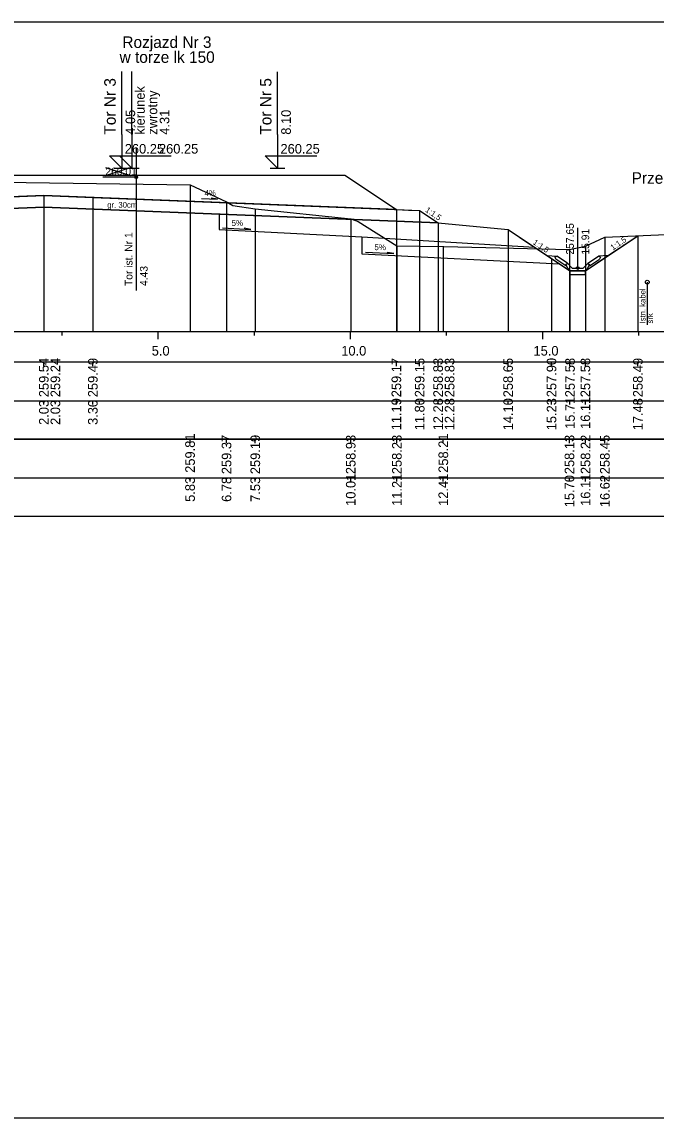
# Model space of a CAD drawing. Extents: x 6516023 to 6560129, y 5513077 to 5529206.
# Drawn here: x 6516766.67 to 6516783.16, y 5514551.66 to 5514580.16 of the extents above; entities that cross this region are included whole.
import ezdxf

# ---------------------------------------------------------------- set-up
doc = ezdxf.new("R2010")
doc.units = 0
for name, color, linetype in [('IR_default', 7, 'Continuous'), ('TOR_PRZEK_P-inne branze', 7, 'Continuous'), ('TOR_PRZEK_P-kable', 7, 'Continuous'), ('TOR_PRZEK_P-komponent', 7, 'Continuous'), ('TOR_PRZEK_P-odwodnienie', 7, 'Continuous'), ('TOR_PRZEK_P-opisy', 7, 'Continuous'), ('TOR_PRZEK_P-schodkowanie+wymiana', 7, 'Continuous'), ('TOR_PRZEK_P-tabelka istniejace', 7, 'Continuous'), ('TOR_PRZEK_P-tabelka projektowane', 7, 'Continuous'), ('TOR_PRZEK_P-teren istniejacy', 7, 'Continuous'), ('TOR_PRZEK_P-tory istniejace', 7, 'Continuous'), ('TOR_PRZEK_P-tory projektowane', 7, 'Continuous'), ('TOR_PRZEK_P-uklad odniesienia', 7, 'Continuous'), ('TOR_PRZEK_P-warstwa ochronna I', 7, 'Continuous'), ('TOR_PRZEK_P-warstwa ochronna II', 7, 'Continuous'), ('TOR_PS_T-skarpy projektowane', 7, 'Continuous'), ('TOR_RAMKI-ramka+tabelka 1', 7, 'Continuous')]:
    doc.layers.add(name, color=color, linetype=linetype)

msp = doc.modelspace()

# ---------------------------------------------------------------- linework, layer by layer
at = {"layer": 'IR_default'}
msp.add_lwpolyline([(6516766.134, 5514576.173), (6516766.963, 5514576.173), (6516767.252, 5514576.173), (6516767.513, 5514576.173), (6516768.434, 5514576.173), (6516769.263, 5514576.173), (6516770.184, 5514576.173), (6516771.013, 5514576.173), (6516771.302, 5514576.173), (6516771.563, 5514576.173), (6516773.404, 5514576.173), (6516775.063, 5514576.173), (6516775.77, 5514575.701), (6516776.407, 5514575.277), (6516776.726, 5514575.264), (6516777.013, 5514575.253), (6516777.349, 5514575.029), (6516777.492, 5514574.933), (6516778.488, 5514574.839), (6516779.313, 5514574.761), (6516779.907, 5514574.364), (6516780.443, 5514574.007), (6516780.696, 5514573.839), (6516780.923, 5514573.687), (6516781.134, 5514573.687), (6516781.323, 5514573.687), (6516781.718, 5514573.95), (6516782.689, 5514574.597)], dxfattribs=at)
at = {"layer": 'TOR_PRZEK_P-kable'}
msp.add_line((6516782.933, 5514573.389), (6516782.933, 5514572.279), dxfattribs=at)
msp.add_circle((6516782.933, 5514573.389), 0.05, dxfattribs=at)
at = {"layer": 'TOR_PRZEK_P-komponent'}
for points in [[(6516758.963, 5514576.173), (6516760.713, 5514576.173), (6516759.659, 5514576.173), (6516762.463, 5514576.173), (6516763.463, 5514576.173), (6516765.213, 5514576.173), (6516766.963, 5514576.173), (6516767.513, 5514576.173), (6516769.263, 5514576.173), (6516771.013, 5514576.173), (6516771.563, 5514576.173), (6516775.063, 5514576.173), (6516776.407, 5514575.277), (6516767.238, 5514575.644), (6516757.591, 5514575.258)], [(6516757.013, 5514575.235), (6516767.238, 5514575.644), (6516777.013, 5514575.253), (6516777.492, 5514574.933), (6516767.238, 5514575.344), (6516756.534, 5514574.915)]]:
    msp.add_lwpolyline(points, close=True, dxfattribs=at)
at = {"layer": 'TOR_PRZEK_P-odwodnienie'}
for p, q in [((6516781.123, 5514573.757), (6516781.123, 5514574.801)), ((6516780.814, 5514573.816), (6516780.553, 5514573.99)), ((6516780.859, 5514573.883), (6516780.578, 5514574.07)), ((6516780.816, 5514573.852), (6516780.863, 5514573.876)), ((6516780.859, 5514573.883), (6516780.85, 5514573.87)), ((6516780.983, 5514573.757), (6516780.863, 5514573.876)), ((6516781.263, 5514573.757), (6516781.383, 5514573.876)), ((6516781.383, 5514573.876), (6516781.431, 5514573.852)), ((6516781.388, 5514573.883), (6516781.668, 5514574.07)), ((6516781.388, 5514573.883), (6516781.396, 5514573.87)), ((6516781.432, 5514573.816), (6516781.694, 5514573.99)), ((6516780.825, 5514573.833), (6516780.814, 5514573.816)), ((6516780.933, 5514573.687), (6516781.313, 5514573.687)), ((6516780.983, 5514573.757), (6516781.263, 5514573.757)), ((6516781.421, 5514573.833), (6516781.432, 5514573.816))]:
    msp.add_line(p, q, dxfattribs=at)
for points in [[(6516780.332, 5514574.081), (6516780.578, 5514574.07)], [(6516780.528, 5514574.043), (6516780.578, 5514574.07)], [(6516780.528, 5514574.043), (6516780.553, 5514573.99)], [(6516780.85, 5514573.87), (6516780.815, 5514573.852)], [(6516781.396, 5514573.87), (6516781.432, 5514573.852)], [(6516781.915, 5514574.081), (6516781.668, 5514574.07)], [(6516781.719, 5514574.043), (6516781.668, 5514574.07)], [(6516781.719, 5514574.043), (6516781.694, 5514573.99)], [(6516780.815, 5514573.852), (6516780.825, 5514573.833)], [(6516780.863, 5514573.757), (6516780.816, 5514573.852)], [(6516780.933, 5514573.687), (6516780.863, 5514573.757)], [(6516780.923, 5514573.687), (6516780.923, 5514573.688), (6516780.923, 5514573.687), (6516780.923, 5514573.687), (6516780.923, 5514573.687), (6516780.924, 5514573.687), (6516780.923, 5514573.687), (6516780.924, 5514573.688)], [(6516781.323, 5514573.687), (6516780.923, 5514573.687), (6516780.923, 5514573.587), (6516781.323, 5514573.587), (6516781.323, 5514573.687)], [(6516781.313, 5514573.687), (6516781.383, 5514573.757)], [(6516781.323, 5514573.687), (6516781.323, 5514573.688), (6516781.323, 5514573.687), (6516781.323, 5514573.687), (6516781.323, 5514573.687), (6516781.324, 5514573.687), (6516781.323, 5514573.687), (6516781.324, 5514573.688)], [(6516781.383, 5514573.757), (6516781.431, 5514573.852)], [(6516781.432, 5514573.852), (6516781.421, 5514573.833)]]:
    msp.add_lwpolyline(points, dxfattribs=at)
msp.add_circle((6516781.123, 5514573.757), 0.035, dxfattribs=at)
at = {"layer": 'TOR_PRZEK_P-opisy'}
msp.add_lwpolyline([(6516771.341, 5514575.567), (6516771.759, 5514575.548), (6516771.591, 5514575.577)], dxfattribs=at)
at = {"layer": 'TOR_PRZEK_P-schodkowanie+wymiana'}
for p, q in [((6516771.795, 5514575.161), (6516771.795, 5514574.755)), ((6516771.795, 5514574.755), (6516775.512, 5514574.569)), ((6516775.512, 5514574.569), (6516775.512, 5514574.126)), ((6516775.512, 5514574.569), (6516779.999, 5514574.303)), ((6516775.512, 5514574.126), (6516780.65, 5514573.869))]:
    msp.add_line(p, q, dxfattribs=at)
at = {"layer": 'TOR_PRZEK_P-tabelka istniejace'}
for p, q in [((6516771.041, 5514569.206), (6516771.041, 5514569.306)), ((6516771.99, 5514569.206), (6516771.99, 5514569.306)), ((6516772.738, 5514569.206), (6516772.738, 5514569.306)), ((6516775.22, 5514569.206), (6516775.22, 5514569.306)), ((6516776.42, 5514569.206), (6516776.42, 5514569.306)), ((6516777.628, 5514569.206), (6516777.628, 5514569.306)), ((6516780.909, 5514569.206), (6516780.909, 5514569.306)), ((6516781.327, 5514569.206), (6516781.327, 5514569.306)), ((6516781.83, 5514569.206), (6516781.83, 5514569.306)), ((6516724.163, 5514568.306), (6516807.963, 5514568.306)), ((6516771.041, 5514568.206), (6516771.041, 5514568.306)), ((6516771.99, 5514568.206), (6516771.99, 5514568.306)), ((6516772.738, 5514568.206), (6516772.738, 5514568.306)), ((6516775.22, 5514568.206), (6516775.22, 5514568.306)), ((6516776.42, 5514568.206), (6516776.42, 5514568.306)), ((6516777.628, 5514568.206), (6516777.628, 5514568.306)), ((6516780.909, 5514568.206), (6516780.909, 5514568.306)), ((6516781.327, 5514568.206), (6516781.327, 5514568.306)), ((6516781.83, 5514568.206), (6516781.83, 5514568.306))]:
    msp.add_line(p, q, dxfattribs=at)
for points in [[(6516771.041, 5514575.919), (6516771.041, 5514572.306), (6516771.041, 5514572.176), (6516771.041, 5514572.106)], [(6516771.99, 5514575.475), (6516771.99, 5514572.306), (6516771.99, 5514572.176), (6516771.99, 5514572.106)], [(6516772.738, 5514575.294), (6516772.738, 5514572.306), (6516772.738, 5514572.176), (6516772.738, 5514572.106)], [(6516775.22, 5514575.036), (6516775.22, 5514572.306), (6516775.22, 5514572.176), (6516775.22, 5514572.106)], [(6516781.83, 5514574.559), (6516781.83, 5514572.306), (6516781.83, 5514572.176), (6516781.83, 5514572.106)], [(6516776.42, 5514574.338), (6516776.42, 5514572.306), (6516776.42, 5514572.176), (6516776.42, 5514572.106)], [(6516777.628, 5514574.316), (6516777.628, 5514572.306), (6516777.628, 5514572.176), (6516777.628, 5514572.106)], [(6516780.909, 5514574.241), (6516780.909, 5514572.306), (6516780.909, 5514572.176), (6516780.909, 5514572.106)], [(6516781.327, 5514574.324), (6516781.327, 5514572.306), (6516781.327, 5514572.176), (6516781.327, 5514572.106)]]:
    msp.add_lwpolyline(points, dxfattribs=at)
msp.add_lwpolyline([(6516724.163, 5514569.306), (6516724.163, 5514567.306), (6516807.963, 5514567.306), (6516807.963, 5514569.306)], close=True, dxfattribs=at)
at = {"layer": 'TOR_PRZEK_P-tabelka projektowane'}
for p, q in [((6516767.238, 5514571.206), (6516767.238, 5514571.306)), ((6516768.513, 5514571.206), (6516768.513, 5514571.306)), ((6516776.407, 5514571.206), (6516776.407, 5514571.306)), ((6516777.013, 5514571.206), (6516777.013, 5514571.306)), ((6516777.492, 5514571.206), (6516777.492, 5514571.306)), ((6516779.313, 5514571.206), (6516779.313, 5514571.306)), ((6516780.443, 5514571.206), (6516780.443, 5514571.306)), ((6516780.923, 5514571.206), (6516780.923, 5514571.306)), ((6516781.323, 5514571.206), (6516781.323, 5514571.306)), ((6516782.689, 5514571.206), (6516782.689, 5514571.306)), ((6516724.163, 5514570.306), (6516807.963, 5514570.306)), ((6516767.238, 5514570.206), (6516767.238, 5514570.306)), ((6516768.513, 5514570.206), (6516768.513, 5514570.306)), ((6516776.407, 5514570.206), (6516776.407, 5514570.306)), ((6516777.013, 5514570.206), (6516777.013, 5514570.306)), ((6516777.492, 5514570.206), (6516777.492, 5514570.306)), ((6516779.313, 5514570.206), (6516779.313, 5514570.306)), ((6516780.443, 5514570.206), (6516780.443, 5514570.306)), ((6516780.923, 5514570.206), (6516780.923, 5514570.306)), ((6516781.323, 5514570.206), (6516781.323, 5514570.306)), ((6516782.689, 5514570.206), (6516782.689, 5514570.306))]:
    msp.add_line(p, q, dxfattribs=at)
for points in [[(6516767.238, 5514575.644), (6516767.238, 5514572.306), (6516767.238, 5514572.176), (6516767.238, 5514572.106)], [(6516768.513, 5514575.593), (6516768.513, 5514572.306), (6516768.513, 5514572.176), (6516768.513, 5514572.106)], [(6516767.238, 5514575.344), (6516767.238, 5514572.306), (6516767.238, 5514572.176), (6516767.238, 5514572.106)], [(6516776.407, 5514575.277), (6516776.407, 5514572.306), (6516776.407, 5514572.176), (6516776.407, 5514572.106)], [(6516777.013, 5514575.253), (6516777.013, 5514572.306), (6516777.013, 5514572.176), (6516777.013, 5514572.106)], [(6516777.492, 5514574.933), (6516777.492, 5514572.306), (6516777.492, 5514572.176), (6516777.492, 5514572.106)], [(6516779.313, 5514574.761), (6516779.313, 5514572.306), (6516779.313, 5514572.176), (6516779.313, 5514572.106)], [(6516782.689, 5514574.597), (6516782.689, 5514572.306), (6516782.689, 5514572.176), (6516782.689, 5514572.106)], [(6516780.443, 5514574.007), (6516780.443, 5514572.306), (6516780.443, 5514572.176), (6516780.443, 5514572.106)], [(6516780.923, 5514573.687), (6516780.923, 5514572.306), (6516780.923, 5514572.176), (6516780.923, 5514572.106)], [(6516781.323, 5514573.687), (6516781.323, 5514572.306), (6516781.323, 5514572.176), (6516781.323, 5514572.106)]]:
    msp.add_lwpolyline(points, dxfattribs=at)
msp.add_lwpolyline([(6516724.163, 5514571.306), (6516724.163, 5514569.306), (6516807.963, 5514569.306), (6516807.963, 5514571.306)], close=True, dxfattribs=at)
at = {"layer": 'TOR_PRZEK_P-teren istniejacy'}
msp.add_lwpolyline([(6516761.899, 5514576.052), (6516771.041, 5514575.919), (6516771.99, 5514575.475), (6516772.156, 5514575.385), (6516772.738, 5514575.294), (6516775.22, 5514575.036), (6516775.417, 5514574.964), (6516776.42, 5514574.338), (6516777.628, 5514574.316), (6516777.645, 5514574.316), (6516780.909, 5514574.241), (6516781.327, 5514574.324), (6516781.83, 5514574.559), (6516787.792, 5514574.823)], dxfattribs=at)
at = {"layer": 'TOR_PRZEK_P-tory istniejace'}
for p, q in [((6516769.638, 5514576.895), (6516769.638, 5514573.175)), ((6516768.838, 5514576.167), (6516769.49, 5514576.37)), ((6516768.838, 5514576.37), (6516769.49, 5514576.167)), ((6516769.638, 5514576.12), (6516768.772, 5514576.12))]:
    msp.add_line(p, q, dxfattribs=at)
msp.add_circle((6516769.638, 5514576.12), 0.035, dxfattribs=at)
at = {"layer": 'TOR_PRZEK_P-tory projektowane'}
for p, q in [((6516769.263, 5514577.231), (6516769.263, 5514578.863)), ((6516769.526, 5514577.231), (6516769.526, 5514578.863)), ((6516773.313, 5514577.23), (6516773.313, 5514578.862)), ((6516769.263, 5514577.231), (6516769.263, 5514576.353)), ((6516769.526, 5514577.231), (6516769.526, 5514576.353)), ((6516773.313, 5514577.23), (6516773.313, 5514576.353)), ((6516769.263, 5514576.353), (6516768.944, 5514576.672)), ((6516768.944, 5514576.672), (6516770.288, 5514576.672)), ((6516769.526, 5514576.353), (6516769.207, 5514576.672)), ((6516769.207, 5514576.672), (6516770.551, 5514576.672)), ((6516773.313, 5514576.353), (6516772.994, 5514576.672)), ((6516772.994, 5514576.672), (6516774.338, 5514576.672)), ((6516769.071, 5514576.353), (6516769.455, 5514576.353)), ((6516769.334, 5514576.353), (6516769.718, 5514576.353)), ((6516773.121, 5514576.353), (6516773.505, 5514576.353))]:
    msp.add_line(p, q, dxfattribs=at)
at = {"layer": 'TOR_PRZEK_P-uklad odniesienia'}
for p, q in [((6516727.963, 5514572.106), (6516807.963, 5514572.106)), ((6516767.713, 5514572.006), (6516767.713, 5514572.106)), ((6516770.213, 5514571.906), (6516770.213, 5514572.106)), ((6516772.713, 5514572.006), (6516772.713, 5514572.106)), ((6516775.213, 5514571.906), (6516775.213, 5514572.106)), ((6516777.713, 5514572.006), (6516777.713, 5514572.106)), ((6516780.213, 5514571.906), (6516780.213, 5514572.106)), ((6516782.713, 5514572.006), (6516782.713, 5514572.106))]:
    msp.add_line(p, q, dxfattribs=at)
at = {"layer": 'TOR_PRZEK_P-warstwa ochronna I'}
msp.add_lwpolyline([(6516756.534, 5514574.915), (6516767.238, 5514575.344), (6516777.492, 5514574.933)], dxfattribs=at)
at = {"layer": 'TOR_PRZEK_P-warstwa ochronna II'}
msp.add_lwpolyline([(6516746.915, 5514574.849), (6516747.212, 5514574.855), (6516748.967, 5514573.685), (6516749.367, 5514573.685), (6516749.772, 5514573.955), (6516750.713, 5514574.583), (6516756.534, 5514574.915), (6516757.013, 5514575.235), (6516757.591, 5514575.258), (6516765.963, 5514575.593), (6516767.238, 5514575.644), (6516768.513, 5514575.593), (6516776.407, 5514575.277), (6516777.013, 5514575.253), (6516777.492, 5514574.933), (6516779.313, 5514574.761), (6516780.443, 5514574.007), (6516780.923, 5514573.687), (6516781.323, 5514573.687), (6516782.689, 5514574.597)], dxfattribs=at)
at = {"layer": 'TOR_PS_T-skarpy projektowane'}
for points in [[(6516771.888, 5514574.8), (6516772.623, 5514574.76), (6516772.45, 5514574.791)], [(6516775.605, 5514574.171), (6516776.34, 5514574.131), (6516776.168, 5514574.162)]]:
    msp.add_lwpolyline(points, dxfattribs=at)
at = {"layer": 'TOR_RAMKI-ramka+tabelka 1'}
msp.add_lwpolyline([(6516634.513, 5514580.156), (6516882.013, 5514580.156), (6516882.013, 5514551.656), (6516634.513, 5514551.656)], close=True, dxfattribs=at)

# ---------------------------------------------------------------- texts
at = {"layer": 'TOR_PRZEK_P-inne branze'}
msp.add_text('Przebudowa i budowa układu drogowego', height=0.3, dxfattribs=at).set_placement((6516782.526, 5514575.949))
at = {"layer": 'TOR_PRZEK_P-kable'}
for s, height, p in [('Istn. kabel', 0.14999, (6516782.887, 5514572.315)), ('srk', 0.15, (6516783.081, 5514572.315))]:
    msp.add_text(s, height=height, rotation=90.0511, dxfattribs=at).set_placement(p)
at = {"layer": 'TOR_PRZEK_P-odwodnienie'}
for s, p in [('257.65', (6516781.023, 5514574.107)), ('15.91', (6516781.423, 5514574.107))]:
    msp.add_text(s, height=0.2, rotation=90, dxfattribs=at).set_placement(p)
at = {"layer": 'TOR_PRZEK_P-opisy'}
for s, rotation, p in [('4%', 359.8485, (6516771.42, 5514575.633)), ('1:1,5', 325.9299, (6516777.144, 5514575.233)), ('1:1,5', 325.9299, (6516779.943, 5514574.392)), ('1:1,5', 34.0701, (6516782.039, 5514574.21))]:
    msp.add_text(s, height=0.15, rotation=rotation, dxfattribs=at).set_placement(p)
at = {"layer": 'TOR_PRZEK_P-tabelka istniejace'}
for s, p in [('259.81', (6516771.166, 5514568.433)), ('259.37', (6516772.115, 5514568.398)), ('259.19', (6516772.863, 5514568.398)), ('258.93', (6516775.345, 5514568.398)), ('258.23', (6516776.545, 5514568.398)), ('258.21', (6516777.753, 5514568.433)), ('258.13', (6516781.034, 5514568.398)), ('258.22', (6516781.452, 5514568.4)), ('258.45', (6516781.955, 5514568.397)), ('5.83', (6516771.166, 5514567.678)), ('6.78', (6516772.115, 5514567.677)), ('7.53', (6516772.863, 5514567.678)), ('10.01', (6516775.345, 5514567.573)), ('11.21', (6516776.545, 5514567.573)), ('12.41', (6516777.753, 5514567.573)), ('15.70', (6516781.034, 5514567.538)), ('16.11', (6516781.452, 5514567.573)), ('16.62', (6516781.955, 5514567.54))]:
    msp.add_text(s, height=0.25, rotation=90, dxfattribs=at).set_placement(p)
at = {"layer": 'TOR_PRZEK_P-tabelka projektowane'}
for s, p in [('259.54', (6516767.363, 5514570.399)), ('259.24', (6516767.663, 5514570.399)), ('259.49', (6516768.638, 5514570.398)), ('259.17', (6516776.532, 5514570.398)), ('259.15', (6516777.138, 5514570.397)), ('258.83', (6516777.617, 5514570.398)), ('258.83', (6516777.917, 5514570.398)), ('258.65', (6516779.438, 5514570.397)), ('257.90', (6516780.568, 5514570.398)), ('257.58', (6516781.048, 5514570.398)), ('257.58', (6516781.448, 5514570.398)), ('258.49', (6516782.814, 5514570.398)), ('2.03', (6516767.363, 5514569.678)), ('2.03', (6516767.663, 5514569.678)), ('3.30', (6516768.638, 5514569.678)), ('11.19', (6516776.532, 5514569.538)), ('11.80', (6516777.138, 5514569.538)), ('12.28', (6516777.617, 5514569.538)), ('12.28', (6516777.917, 5514569.538)), ('14.10', (6516779.438, 5514569.538)), ('15.23', (6516780.568, 5514569.538)), ('15.71', (6516781.048, 5514569.573)), ('16.11', (6516781.448, 5514569.573)), ('17.48', (6516782.814, 5514569.538))]:
    msp.add_text(s, height=0.25, rotation=90, dxfattribs=at).set_placement(p)
at = {"layer": 'TOR_PRZEK_P-tory istniejace'}
msp.add_text('260.01', height=0.2, dxfattribs=at).set_placement((6516768.838, 5514576.17))
for s, rotation, p in [('Tor ist. Nr 1', 90.0511, (6516769.544, 5514573.289)), ('4.43', 90, (6516769.938, 5514573.29))]:
    msp.add_text(s, height=0.2, rotation=rotation, dxfattribs=at).set_placement(p)
at = {"layer": 'TOR_PRZEK_P-tory projektowane'}
for s, height, rotation, p in [('Rozjazd Nr 3', 0.3, 360, (6516769.28, 5514579.48)), ('w torze lk 150', 0.3, 360, (6516769.208, 5514579.092)), ('Tor Nr 3', 0.3, 90, (6516769.108, 5514577.225)), ('kierunek', 0.25, 90, (6516769.863, 5514577.224)), ('Tor Nr 5', 0.3, 90, (6516773.158, 5514577.224)), ('zwrotny', 0.25, 90, (6516770.187, 5514577.224)), ('8.10', 0.25, 90, (6516773.663, 5514577.223)), ('4.05', 0.25, 90, (6516769.613, 5514577.223)), ('4.31', 0.25, 90, (6516770.502, 5514577.223))]:
    msp.add_text(s, height=height, rotation=rotation, dxfattribs=at).set_placement(p)
for p in [(6516769.343, 5514576.733), (6516770.232, 5514576.733), (6516773.393, 5514576.733)]:
    msp.add_text('260.25', height=0.25, dxfattribs=at).set_placement(p)
at = {"layer": 'TOR_PRZEK_P-uklad odniesienia'}
for s, p in [('5.0', (6516770.044, 5514571.481)), ('10.0', (6516774.974, 5514571.481)), ('15.0', (6516779.974, 5514571.481))]:
    msp.add_text(s, height=0.25, dxfattribs=at).set_placement(p)
at = {"layer": 'TOR_PRZEK_P-warstwa ochronna I'}
msp.add_text('gr. 30cm', height=0.15, dxfattribs=at).set_placement((6516768.887, 5514575.325))
at = {"layer": 'TOR_PS_T-skarpy projektowane'}
for p in [(6516772.12, 5514574.851), (6516775.837, 5514574.222)]:
    msp.add_text('5%', height=0.1545, dxfattribs=at).set_placement(p)

doc.saveas('drawing.dxf')
